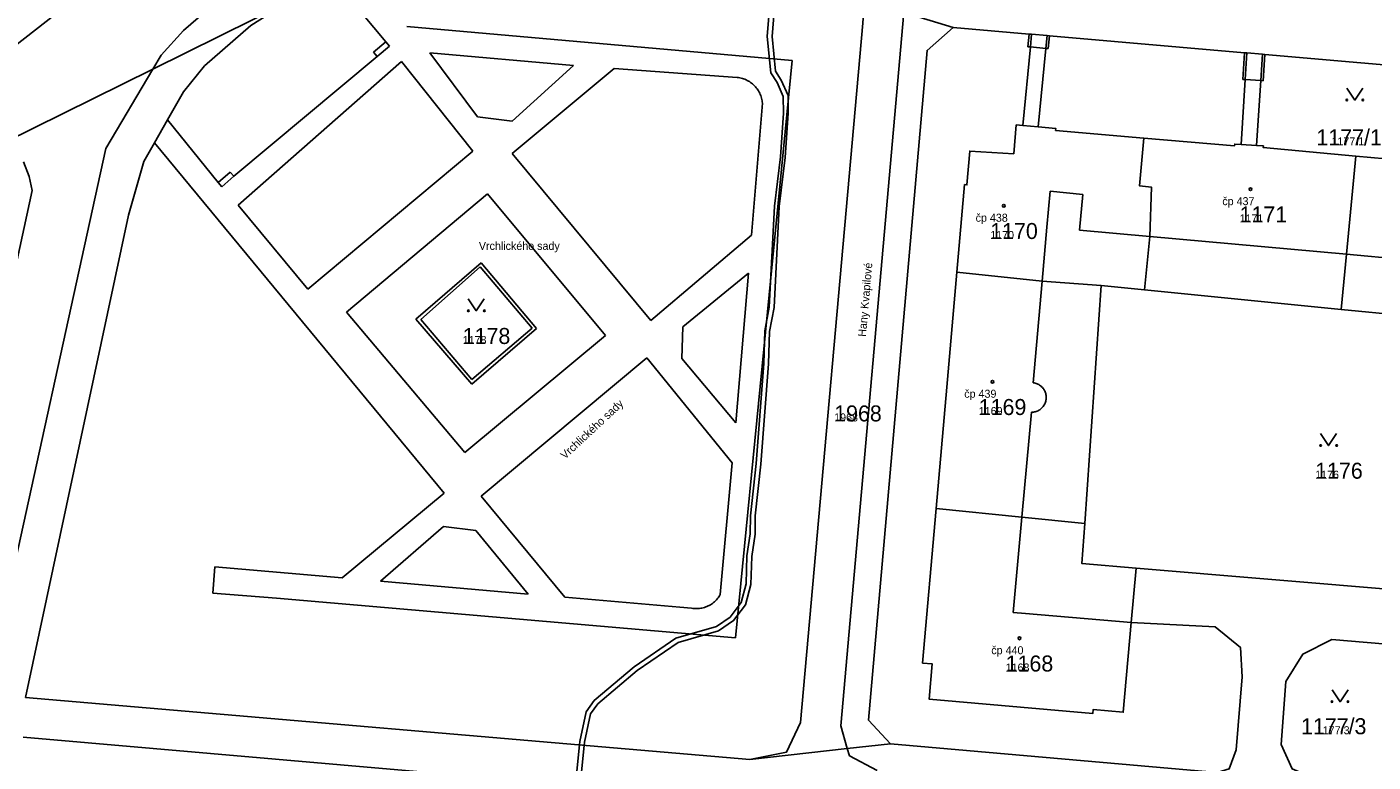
# Model space of a CAD drawing. Extents: x -763628 to -761565, y -976033 to -973833.
# Drawn here: x -762312.8 to -762144.5, y -975107.6 to -975015.7 of the extents above; entities that cross this region are included whole.
import ezdxf

# ---------------------------------------------------------------- set-up
doc = ezdxf.new("R2010")
doc.units = 0
for name, color, linetype in [('KN_cisla parcel 1000', 7, 'Continuous'), ('KN_cisla parcel 500', 7, 'Continuous'), ('KN_cisla popisna 500', 7, 'Continuous'), ('KN_hranice parcel', 7, 'Continuous'), ('KN_popisy', 7, 'Continuous'), ('KN_vecna bremena', 7, 'Continuous'), ('KN_vnitrni kresba parcel', 7, 'Continuous'), ('KN_znacky budov', 7, 'Continuous'), ('KN_znacky kultur', 7, 'Continuous')]:
    doc.layers.add(name, color=color, linetype=linetype)

msp = doc.modelspace()

# ---------------------------------------------------------------- linework, layer by layer
at = {"layer": 'KN_hranice parcel'}
for p, q in [((-762180.57, -975077.77), (-762178.51, -975048.04)), ((-762178.51, -975048.04), (-762173.09, -975048.58)), ((-762173.09, -975048.58), (-762148.53, -975051.01)), ((-762148.53, -975051.01), (-762123.49, -975053.49)), ((-762312.93, -975099.52), (-762222.43, -975107.28)), ((-762164.02, -975108.92), (-762204.82, -975105.3))]:
    msp.add_line(p, q, dxfattribs=at)
for points in [[(-762322.54, -975033.61), (-762315.64, -975030.2), (-762297.02, -975020.99), (-762280.27, -975012.71)], [(-762280.27, -975012.71), (-762284.78, -975015.52), (-762290.56, -975020.56), (-762293.21, -975023.84), (-762295.19, -975027.32), (-762296.81, -975030.19), (-762298.15, -975032.54), (-762300.07, -975039.25), (-762312.93, -975099.52)], [(-762208.31, -975015.26), (-762208.18, -975013.35), (-762203.16, -975013.89), (-762197.02, -975015.78)], [(-762222.43, -975107.28), (-762217.83, -975106.35), (-762216.09, -975102.65), (-762208.31, -975015.26)], [(-762204.82, -975105.3), (-762207.58, -975102.35), (-762200.27, -975018.64), (-762197.02, -975015.78)], [(-762197.02, -975015.78), (-762187.5, -975016.6), (-762187.21, -975016.63), (-762185.26, -975016.8), (-762184.97, -975016.82), (-762160.6, -975018.93), (-762160.3, -975018.95), (-762158.34, -975019.12), (-762158.04, -975019.15), (-762134.08, -975021.22), (-762133.78, -975021.24), (-762131.8, -975021.42), (-762131.5, -975021.44), (-762107.67, -975023.5), (-762107.37, -975023.53), (-762103.63, -975023.85), (-762103.34, -975023.88), (-762092.64, -975024.8)], [(-762173.2, -975029.61), (-762184.21, -975028.64), (-762184.18, -975028.39), (-762186.37, -975028.2), (-762188.32, -975028.03), (-762189.12, -975027.96), (-762189.44, -975031.56), (-762194.94, -975031.24), (-762195.28, -975035.45), (-762195.58, -975035.42), (-762196.54, -975046.37)], [(-762173.09, -975048.58), (-762172.45, -975041.9), (-762172.23, -975035.72), (-762173.72, -975035.59), (-762173.2, -975029.61)], [(-762146.69, -975031.88), (-762158.25, -975030.79), (-762158.23, -975030.59), (-762159.08, -975030.53), (-762161.01, -975030.4), (-762161.82, -975030.35), (-762161.84, -975030.56), (-762173.2, -975029.61)], [(-762148.53, -975051.01), (-762147.87, -975044.13), (-762146.69, -975031.88)], [(-762120.35, -975034.25), (-762131.83, -975033.22), (-762131.81, -975033.04), (-762132.64, -975032.95), (-762134.55, -975032.75), (-762135.4, -975032.66), (-762135.42, -975032.88), (-762146.69, -975031.88)], [(-762196.54, -975046.37), (-762197.79, -975060.72), (-762199.14, -975075.9)], [(-762178.51, -975048.04), (-762185.88, -975047.49), (-762196.54, -975046.37)], [(-762199.14, -975075.9), (-762200.84, -975095.22), (-762199.62, -975095.33), (-762199.99, -975099.74), (-762179.57, -975101.53), (-762179.52, -975101.03), (-762175.76, -975101.37), (-762174.75, -975090.16)], [(-762180.57, -975077.77), (-762188.42, -975076.98), (-762199.14, -975075.9)], [(-762174.75, -975090.16), (-762174.14, -975083.36), (-762180.92, -975082.79), (-762180.57, -975077.77)], [(-762174.75, -975090.16), (-762164.27, -975090.71), (-762161.12, -975093.26), (-762160.89, -975096.93), (-762161.63, -975106.08), (-762162.52, -975108.46), (-762164.02, -975108.92)], [(-762150.74, -975110.1), (-762154.66, -975108.46), (-762156.03, -975105.41), (-762155.42, -975097.52), (-762153.33, -975094.1), (-762149.67, -975092.29), (-762140.85, -975093.03)], [(-762204.82, -975105.3), (-762210.24, -975105.91), (-762222.43, -975107.28)]]:
    msp.add_lwpolyline(points, dxfattribs=at)
at = {"layer": 'KN_vecna bremena'}
for points in [[(-762219.89, -975012.38), (-762220.24, -975016.9), (-762219.78, -975021.45), (-762219.01, -975022.65), (-762218.24, -975024.4), (-762218.21, -975026.5), (-762218.59, -975031.95), (-762219.34, -975038.11), (-762219.99, -975050.73), (-762220.54, -975053.7), (-762220.67, -975057.8), (-762221.64, -975070.3), (-762222.35, -975076.8), (-762222.37, -975079.07), (-762222.78, -975081.83), (-762222.88, -975085.33), (-762223.51, -975087.67), (-762224.86, -975089.48), (-762226.58, -975090.64), (-762231.65, -975092.12), (-762236.87, -975095.69), (-762241.86, -975099.92), (-762242.87, -975101.33), (-762243.68, -975105.01), (-762243.72, -975105.45), (-762244.55, -975113.75)], [(-762243.96, -975113.8), (-762243.12, -975105.51), (-762243.08, -975105.09), (-762242.31, -975101.59), (-762241.42, -975100.32), (-762236.51, -975096.17), (-762231.39, -975092.66), (-762226.32, -975091.2), (-762224.44, -975089.92), (-762222.95, -975087.93), (-762222.28, -975085.41), (-762222.18, -975081.89), (-762221.77, -975079.13), (-762221.75, -975076.84), (-762221.04, -975070.36), (-762220.07, -975057.82), (-762219.94, -975053.76), (-762219.39, -975050.79), (-762218.74, -975038.15), (-762217.99, -975032.03), (-762217.61, -975026.5), (-762217.64, -975024.28), (-762218.49, -975022.37), (-762219.2, -975021.25), (-762219.64, -975016.9), (-762219.31, -975012.73)]]:
    msp.add_lwpolyline(points, dxfattribs=at)
at = {"layer": 'KN_vnitrni kresba parcel'}
for p, q in [((-762293.21, -975016.16), (-762287.41, -975011.16)), ((-762274, -975010.26), (-762267.92, -975017.57)), ((-762314.34, -975018.16), (-762309.01, -975014.01)), ((-762203.16, -975013.89), (-762211.03, -975103.07)), ((-762295.98, -975019.24), (-762293.21, -975016.16)), ((-762265.3, -975015.64), (-762217.12, -975019.9)), ((-762269.43, -975018.85), (-762267.92, -975017.57)), ((-762267.46, -975018.11), (-762268.98, -975019.39)), ((-762267.92, -975017.57), (-762267.46, -975018.11)), ((-762187.36, -975018.22), (-762188.32, -975028.03)), ((-762187.5, -975016.6), (-762187.66, -975018.19)), ((-762187.66, -975018.19), (-762187.36, -975018.22)), ((-762187.36, -975018.22), (-762187.21, -975016.63)), ((-762187.36, -975018.22), (-762185.42, -975018.39)), ((-762185.26, -975016.8), (-762185.42, -975018.39)), ((-762185.12, -975018.42), (-762184.97, -975016.82)), ((-762297.02, -975020.99), (-762295.98, -975019.24)), ((-762268.98, -975019.39), (-762286.91, -975034.36)), ((-762268.98, -975019.39), (-762269.43, -975018.85)), ((-762262.39, -975018.93), (-762256.46, -975026.94)), ((-762244.46, -975020.55), (-762262.39, -975018.93)), ((-762217.12, -975019.9), (-762224.22, -975092.09)), ((-762185.42, -975018.39), (-762186.37, -975028.2)), ((-762185.42, -975018.39), (-762185.12, -975018.42)), ((-762160.81, -975022.28), (-762160.6, -975018.93)), ((-762160.3, -975018.95), (-762160.51, -975022.29)), ((-762158.55, -975022.42), (-762158.34, -975019.12)), ((-762158.04, -975019.15), (-762158.26, -975022.44)), ((-762302.9, -975030.91), (-762297.02, -975020.99)), ((-762265.93, -975020.03), (-762286.35, -975038)), ((-762257.05, -975031.25), (-762265.93, -975020.03)), ((-762252.1, -975027.49), (-762244.46, -975020.55)), ((-762239.37, -975020.92), (-762252.1, -975031.53)), ((-762223.99, -975022.03), (-762239.37, -975020.92)), ((-762161.01, -975030.4), (-762160.51, -975022.29)), ((-762160.51, -975022.29), (-762160.81, -975022.28)), ((-762160.51, -975022.29), (-762158.55, -975022.42)), ((-762158.55, -975022.42), (-762159.08, -975030.53)), ((-762158.26, -975022.44), (-762158.55, -975022.42)), ((-762222.2, -975041.72), (-762220.85, -975025.25)), ((-762295.19, -975027.32), (-762288.88, -975035.16)), ((-762256.46, -975026.94), (-762252.1, -975027.49)), ((-762316.63, -975093.48), (-762302.9, -975030.91)), ((-762296.81, -975030.19), (-762260.62, -975073.99)), ((-762277.64, -975048.47), (-762257.05, -975031.25)), ((-762252.1, -975031.53), (-762234.8, -975052.4)), ((-762313.2, -975032.56), (-762312.46, -975034.42)), ((-762312.46, -975034.42), (-762312.11, -975036.15)), ((-762288.88, -975035.16), (-762287.37, -975033.87)), ((-762286.91, -975034.36), (-762288.41, -975035.69)), ((-762287.37, -975033.87), (-762286.91, -975034.36)), ((-762312.11, -975036.15), (-762327.14, -975105.37)), ((-762288.41, -975035.69), (-762288.88, -975035.16)), ((-762255.21, -975036.57), (-762272.82, -975051.35)), ((-762240.44, -975054.3), (-762255.21, -975036.57)), ((-762185.29, -975040.73), (-762184.9, -975036.24)), ((-762184.9, -975036.24), (-762180.8, -975036.66)), ((-762180.8, -975036.66), (-762181.23, -975041.1)), ((-762286.35, -975038), (-762277.64, -975048.47)), ((-762234.8, -975052.4), (-762222.2, -975041.72)), ((-762185.88, -975047.49), (-762185.29, -975040.73)), ((-762181.23, -975041.1), (-762172.45, -975041.9)), ((-762172.45, -975041.9), (-762147.87, -975044.13)), ((-762147.87, -975044.13), (-762122.9, -975046.4)), ((-762264.14, -975052.22), (-762255.98, -975045.21)), ((-762256.1, -975045.69), (-762263.55, -975052.29)), ((-762249.63, -975053.37), (-762256.1, -975045.69)), ((-762255.98, -975045.21), (-762249.07, -975053.42)), ((-762230.8, -975053.2), (-762222.59, -975046.5)), ((-762222.59, -975046.5), (-762224.16, -975065.2)), ((-762186.99, -975060.19), (-762185.88, -975047.49)), ((-762272.82, -975051.35), (-762258.05, -975068.92)), ((-762257.18, -975060.36), (-762264.14, -975052.22)), ((-762263.55, -975052.29), (-762257.14, -975059.8)), ((-762249.07, -975053.42), (-762257.18, -975060.36)), ((-762257.14, -975059.8), (-762249.63, -975053.37)), ((-762230.91, -975057.16), (-762230.8, -975053.2)), ((-762258.05, -975068.92), (-762240.44, -975054.3)), ((-762235.28, -975057.07), (-762256, -975074.36)), ((-762235.28, -975057.07), (-762224.61, -975070.18)), ((-762224.16, -975065.2), (-762230.91, -975057.16)), ((-762188.42, -975076.98), (-762187.22, -975063.88)), ((-762226.11, -975086.67), (-762224.61, -975070.18)), ((-762273.36, -975084.59), (-762260.62, -975073.99)), ((-762256, -975074.36), (-762245.54, -975087)), ((-762189.5, -975088.89), (-762188.42, -975076.98)), ((-762268.59, -975085), (-762260.69, -975078.16)), ((-762260.69, -975078.16), (-762256.66, -975078.65)), ((-762256.66, -975078.65), (-762250.11, -975086.6)), ((-762289.54, -975086.49), (-762289.26, -975083.21)), ((-762289.26, -975083.21), (-762273.36, -975084.59)), ((-762138.95, -975086.31), (-762174.14, -975083.36)), ((-762250.11, -975086.6), (-762268.59, -975085)), ((-762281.57, -975087.13), (-762289.54, -975086.49)), ((-762224.22, -975092.09), (-762281.57, -975087.13)), ((-762245.54, -975087), (-762231.18, -975088.24)), ((-762231.18, -975088.24), (-762229.69, -975088.37)), ((-762187.96, -975089.03), (-762189.5, -975088.89)), ((-762174.75, -975090.16), (-762187.96, -975089.03)), ((-762211.03, -975103.07), (-762210.24, -975105.91)), ((-762313.23, -975104.5), (-762213.18, -975113.18)), ((-762210.24, -975105.91), (-762209.98, -975106.82)), ((-762209.98, -975106.82), (-762206.5, -975108.64))]:
    msp.add_line(p, q, dxfattribs=at)
for points in [[(-762220.85, -975025.25), (-762220.86, -975025.09), (-762220.89, -975024.93), (-762220.92, -975024.77), (-762220.96, -975024.61), (-762221, -975024.45), (-762221.05, -975024.3), (-762221.11, -975024.14), (-762221.18, -975023.99), (-762221.25, -975023.85), (-762221.33, -975023.71), (-762221.42, -975023.57), (-762221.51, -975023.44), (-762221.61, -975023.31), (-762221.72, -975023.18), (-762221.83, -975023.06), (-762221.94, -975022.95), (-762222.07, -975022.84), (-762222.19, -975022.74), (-762222.32, -975022.64), (-762222.46, -975022.55), (-762222.6, -975022.47), (-762222.74, -975022.39), (-762222.89, -975022.32), (-762223.04, -975022.26), (-762223.19, -975022.2), (-762223.35, -975022.15), (-762223.51, -975022.11), (-762223.67, -975022.08), (-762223.83, -975022.05), (-762223.99, -975022.03)], [(-762187.22, -975063.88), (-762187.1, -975063.88), (-762186.98, -975063.86), (-762186.86, -975063.84), (-762186.74, -975063.81), (-762186.63, -975063.78), (-762186.51, -975063.74), (-762186.4, -975063.69), (-762186.3, -975063.63), (-762186.19, -975063.56), (-762186.1, -975063.49), (-762186, -975063.42), (-762185.92, -975063.33), (-762185.83, -975063.24), (-762185.76, -975063.15), (-762185.69, -975063.05), (-762185.62, -975062.95), (-762185.57, -975062.84), (-762185.52, -975062.73), (-762185.47, -975062.62), (-762185.44, -975062.5), (-762185.41, -975062.38), (-762185.39, -975062.26), (-762185.38, -975062.14), (-762185.38, -975062.02), (-762185.38, -975061.9), (-762185.39, -975061.78), (-762185.41, -975061.66), (-762185.44, -975061.54), (-762185.48, -975061.43), (-762185.52, -975061.31), (-762185.57, -975061.2), (-762185.63, -975061.1), (-762185.69, -975060.99), (-762185.76, -975060.9), (-762185.84, -975060.8), (-762185.92, -975060.72), (-762186.01, -975060.63), (-762186.1, -975060.56), (-762186.2, -975060.49), (-762186.31, -975060.42), (-762186.41, -975060.36), (-762186.52, -975060.32), (-762186.64, -975060.27), (-762186.75, -975060.24), (-762186.87, -975060.21), (-762186.99, -975060.19)], [(-762229.69, -975088.37), (-762229.53, -975088.39), (-762229.37, -975088.41), (-762229.21, -975088.42), (-762229.04, -975088.42), (-762228.88, -975088.41), (-762228.72, -975088.4), (-762228.56, -975088.38), (-762228.4, -975088.35), (-762228.24, -975088.31), (-762228.08, -975088.27), (-762227.93, -975088.21), (-762227.78, -975088.16), (-762227.63, -975088.09), (-762227.48, -975088.02), (-762227.34, -975087.94), (-762227.21, -975087.85), (-762227.07, -975087.76), (-762226.94, -975087.66), (-762226.82, -975087.55), (-762226.7, -975087.44), (-762226.59, -975087.33), (-762226.48, -975087.2), (-762226.38, -975087.08), (-762226.28, -975086.95), (-762226.19, -975086.81), (-762226.11, -975086.67)]]:
    msp.add_lwpolyline(points, dxfattribs=at)
at = {"layer": 'KN_znacky budov'}
for centre in [(-762159.85, -975036), (-762190.68, -975038.07), (-762192.1, -975060.07), (-762188.72, -975092.13)]:
    msp.add_circle(centre, 0.175, dxfattribs=at)
at = {"layer": 'KN_znacky kultur'}
for points in [[(-762147.81, -975023.35), (-762146.81, -975024.85), (-762145.81, -975023.35)], [(-762257.6, -975049.69), (-762256.6, -975051.19), (-762255.6, -975049.69)], [(-762151.09, -975066.53), (-762150.09, -975068.03), (-762149.09, -975066.53)], [(-762149.66, -975098.55), (-762148.66, -975100.05), (-762147.66, -975098.55)]]:
    msp.add_lwpolyline(points, dxfattribs=at)
for centre in [(-762147.81, -975024.85), (-762145.81, -975024.85), (-762257.6, -975051.19), (-762255.6, -975051.19), (-762151.09, -975068.03), (-762149.09, -975068.03), (-762149.66, -975100.05), (-762147.66, -975100.05)]:
    msp.add_circle(centre, 0.1, dxfattribs=at)

# ---------------------------------------------------------------- texts
at = {"layer": 'KN_cisla parcel 1000'}
for s, p in [('1177/1', (-762151.62, -975030.51)), ('1171', (-762161.22, -975040.15)), ('1170', (-762192.38, -975042.22)), ('1178', (-762258.3, -975055.34)), ('1968', (-762211.88, -975065.02)), ('1169', (-762193.81, -975064.22)), ('1176', (-762151.77, -975072.18)), ('1168', (-762190.45, -975096.28)), ('1177/3', (-762153.54, -975104.12))]:
    msp.add_text(s, height=2, dxfattribs=at).set_placement(p)
at = {"layer": 'KN_cisla parcel 500'}
for s, p in [('1177/1', (-762149.73, -975030.51)), ('1171', (-762161.22, -975040.15)), ('1170', (-762192.38, -975042.22)), ('1178', (-762258.3, -975055.34)), ('1169', (-762193.81, -975064.22)), ('1968', (-762211.88, -975065.02)), ('1176', (-762151.77, -975072.18)), ('1168', (-762190.45, -975096.28)), ('1177/3', (-762151.56, -975104.12))]:
    msp.add_text(s, height=1, dxfattribs=at).set_placement(p)
at = {"layer": 'KN_cisla popisna 500'}
for s, p in [('čp 437', (-762163.37, -975037.99)), ('čp 438', (-762194.2, -975040.06)), ('čp 439', (-762195.62, -975062.06)), ('čp 440', (-762192.24, -975094.12))]:
    msp.add_text(s, height=1, dxfattribs=at).set_placement(p)
at = {"layer": 'KN_popisy'}
msp.add_text('Vrchlického sady', height=1, dxfattribs=at).set_placement((-762256.28, -975043.58))
for s, rotation, p in [('Hany Kvapilové', 85, (-762207.91, -975054.47)), ('Vrchlického sady', 43, (-762245.52, -975069.81))]:
    msp.add_text(s, height=1, rotation=rotation, dxfattribs=at).set_placement(p)

doc.saveas('drawing.dxf')
